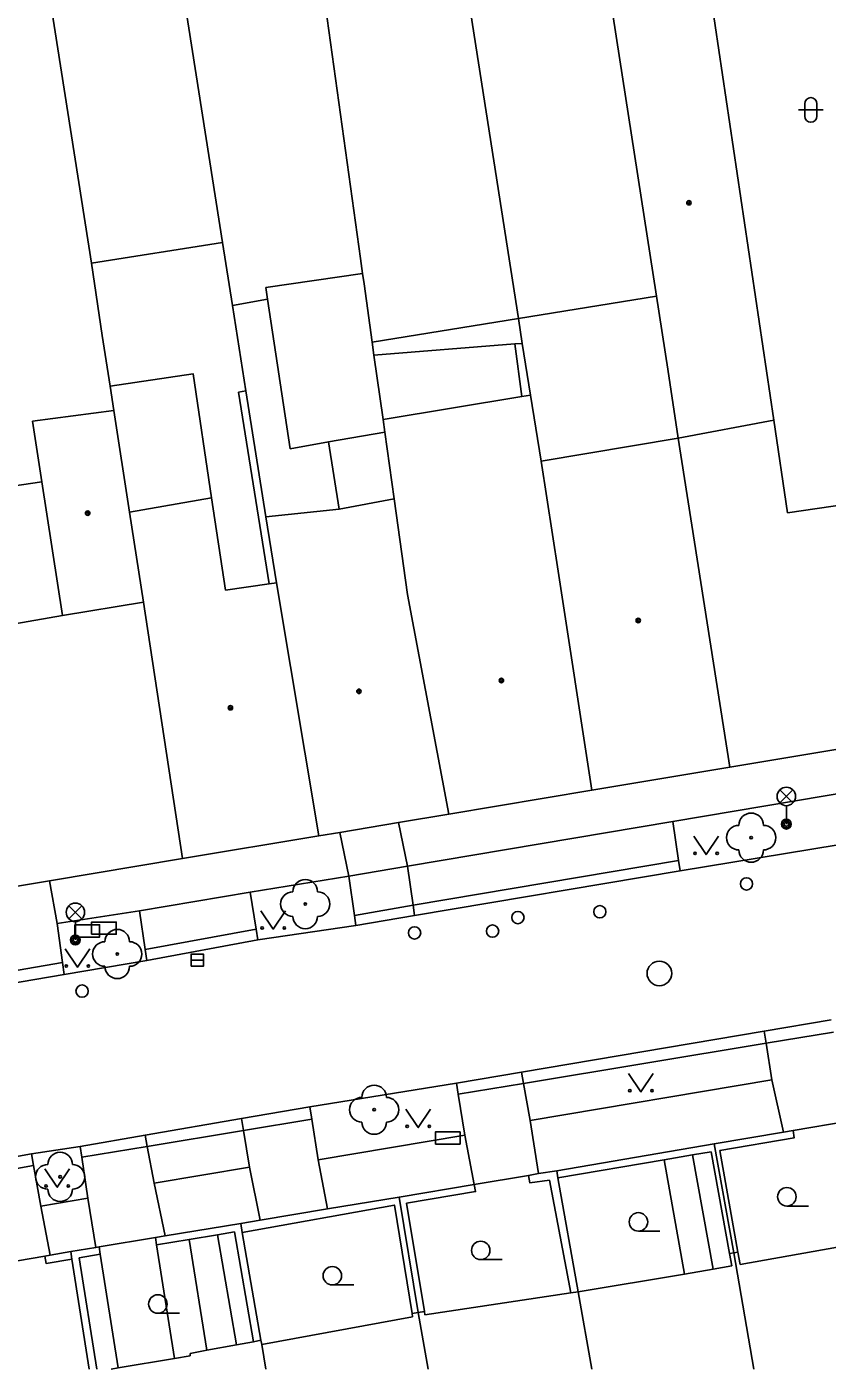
# Model space of a CAD drawing. Extents: x -596229 to -595156, y -1161237 to -1159376.
# Drawn here: x -595559.6 to -595527.1, y -1161235.4 to -1161180.8 of the extents above; entities that cross this region are included whole.
import ezdxf

# ---------------------------------------------------------------- set-up
doc = ezdxf.new("R2010")
doc.units = 0
for name, color, linetype in [('DOP - kresba z DSPS bez souradnic', 7, 'Continuous'), ('DOP - rozhrani ploch obecne', 7, 'Continuous'), ('Level 22', 7, 'Continuous'), ('Level 24', 7, 'Continuous'), ('Level 27', 7, 'Continuous'), ('Level 28', 7, 'Continuous'), ('Level 33', 7, 'Continuous'), ('Level 36', 7, 'Continuous'), ('Level 39', 7, 'Continuous'), ('Specificka linie pasportu komunikaci', 7, 'Continuous'), ('TM - budovy zdene_ betonove - VP', 7, 'Continuous'), ('TM - chodniky - VP', 7, 'Continuous'), ('TM - komunikace - VP', 7, 'Continuous'), ('TM - letecke snimky - pomocna linie', 7, 'Continuous'), ('TM - plot drateny_ kovovy - VP', 7, 'Continuous'), ('TM - podezdivka plotu - VP', 7, 'Continuous'), ('TM - rozhrani mezi zpev. plochami mezi sebou - VP', 7, 'Continuous'), ('TM - rozhrani ploch obecne - VP', 7, 'Continuous'), ('TM - vjezd na pozemek', 7, 'Continuous'), ('TM - vstup do budovy - zdene_ betonove', 7, 'Continuous')]:
    doc.layers.add(name, color=color, linetype=linetype)

msp = doc.modelspace()

# ---------------------------------------------------------------- linework, layer by layer
at = {"layer": 'DOP - kresba z DSPS bez souradnic'}
for points in [[(-595539.53, -1161195.88), (-595539.81, -1161193.74)], [(-595551.04, -1161195.7), (-595550.74, -1161195.65)], [(-595549.8, -1161203.49), (-595551.04, -1161195.7)], [(-595547.38, -1161197.72), (-595546.95, -1161200.45)]]:
    msp.add_lwpolyline(points, dxfattribs=at)
at = {"layer": 'DOP - rozhrani ploch obecne'}
for points in [[(-595539.67, -1161192.7), (-595545.61, -1161154.67)], [(-595551.69, -1161189.62), (-595556.91, -1161156.39)], [(-595557.02, -1161190.46), (-595562.25, -1161157.23)], [(-595546.08, -1161190.27), (-595547.92, -1161177.08)], [(-595557.02, -1161190.46), (-595551.69, -1161189.62)], [(-595551.28, -1161192.17), (-595551.69, -1161189.62)], [(-595556.58, -1161193.4), (-595557.02, -1161190.46)], [(-595546, -1161190.87), (-595546.08, -1161190.27)], [(-595545.94, -1161191.3), (-595546, -1161190.87)], [(-595545.61, -1161193.67), (-595545.94, -1161191.3)], [(-595551.28, -1161192.17), (-595549.86, -1161191.92)], [(-595550.74, -1161195.65), (-595551.28, -1161192.17)], [(-595539.51, -1161193.72), (-595539.67, -1161192.7)], [(-595545.54, -1161194.2), (-595545.61, -1161193.67)], [(-595539.81, -1161193.74), (-595545.54, -1161194.2)], [(-595539.51, -1161193.72), (-595539.81, -1161193.74)], [(-595539.18, -1161195.82), (-595539.51, -1161193.72)], [(-595545.17, -1161196.81), (-595545.54, -1161194.2)], [(-595549.93, -1161200.77), (-595550.74, -1161195.65)]]:
    msp.add_lwpolyline(points, dxfattribs=at)
at = {"layer": 'Level 22'}
for centre in [(-595530.21, -1161213.81), (-595548.33, -1161216.51), (-595555.97, -1161218.54), (-595545.53, -1161224.87), (-595558.29, -1161227.6)]:
    msp.add_circle(centre, 0.05, dxfattribs=at)
for centre, start, end in [((-595530.21, -1161213.31), 0, 180), ((-595530.71, -1161213.81), 90, 270), ((-595529.71, -1161213.81), 270, 90), ((-595530.21, -1161214.31), 180, 0), ((-595548.33, -1161216.01), 0, 180), ((-595548.83, -1161216.51), 90, 270), ((-595547.83, -1161216.51), 270, 90), ((-595548.33, -1161217.01), 180, 0), ((-595555.97, -1161218.04), 0, 180), ((-595556.47, -1161218.54), 90, 270), ((-595555.47, -1161218.54), 270, 90), ((-595555.97, -1161219.04), 180, 0), ((-595545.53, -1161224.37), 0, 180), ((-595546.03, -1161224.87), 90, 270), ((-595545.03, -1161224.87), 270, 90), ((-595545.53, -1161225.37), 180, 0), ((-595558.29, -1161227.1), 0, 180), ((-595558.79, -1161227.6), 90, 270), ((-595557.79, -1161227.6), 270, 90), ((-595558.29, -1161228.1), 180, 0)]:
    msp.add_arc(centre, 0.5, start, end, dxfattribs=at)
at = {"layer": 'Level 24'}
for points in [[(-595557.69, -1161217.85), (-595556.69, -1161217.85), (-595556.69, -1161217.35), (-595557.69, -1161217.35)], [(-595557.01, -1161217.74), (-595556.01, -1161217.74), (-595556.01, -1161217.24), (-595557.01, -1161217.24)], [(-595543.04, -1161226.27), (-595542.04, -1161226.27), (-595542.04, -1161225.77), (-595543.04, -1161225.77)]]:
    msp.add_lwpolyline(points, close=True, dxfattribs=at)
at = {"layer": 'Level 27'}
msp.add_line((-595552.97, -1161218.79), (-595552.47, -1161218.79), dxfattribs=at)
msp.add_lwpolyline([(-595552.97, -1161219.04), (-595552.47, -1161219.04), (-595552.47, -1161218.54), (-595552.97, -1161218.54)], close=True, dxfattribs=at)
msp.add_circle((-595533.94, -1161219.33), 0.5, dxfattribs=at)
at = {"layer": 'Level 28'}
for centre in [(-595530.4, -1161215.69), (-595539.69, -1161217.06), (-595536.36, -1161216.82), (-595543.89, -1161217.68), (-595540.72, -1161217.61), (-595557.4, -1161220.05)]:
    msp.add_circle(centre, 0.25, dxfattribs=at)
at = {"layer": 'Level 33'}
for p, q in [((-595529.045, -1161212.4), (-595528.515, -1161211.87)), ((-595529.045, -1161211.87), (-595528.515, -1161212.4)), ((-595528.78, -1161212.51), (-595528.78, -1161213.26)), ((-595557.935, -1161217.11), (-595557.405, -1161216.58)), ((-595557.935, -1161216.58), (-595557.405, -1161217.11)), ((-595557.67, -1161217.22), (-595557.67, -1161217.97))]:
    msp.add_line(p, q, dxfattribs=at)
for centre, radius in [((-595528.78, -1161212.135), 0.375), ((-595528.78, -1161213.26), 0.2), ((-595528.78, -1161213.26), 0.145), ((-595528.78, -1161213.26), 0.0876), ((-595557.67, -1161216.845), 0.375), ((-595557.67, -1161217.97), 0.2), ((-595557.67, -1161217.97), 0.145), ((-595557.67, -1161217.97), 0.0876)]:
    msp.add_circle(centre, radius, dxfattribs=at)
at = {"layer": 'Level 36'}
for p, q in [((-595528.036, -1161183.976), (-595528.036, -1161184.476)), ((-595527.536, -1161183.976), (-595527.536, -1161184.476)), ((-595528.286, -1161184.226), (-595527.286, -1161184.226)), ((-595528.76, -1161228.785), (-595527.885, -1161228.785)), ((-595534.79, -1161229.805), (-595533.915, -1161229.805)), ((-595541.2, -1161230.965), (-595540.325, -1161230.965)), ((-595547.23, -1161231.995), (-595546.355, -1161231.995)), ((-595554.32, -1161233.145), (-595553.445, -1161233.145))]:
    msp.add_line(p, q, dxfattribs=at)
for points in [[(-595532.54, -1161213.75), (-595532.04, -1161214.5), (-595531.54, -1161213.75)], [(-595550.13, -1161216.78), (-595549.63, -1161217.53), (-595549.13, -1161216.78)], [(-595558.09, -1161218.33), (-595557.59, -1161219.08), (-595557.09, -1161218.33)], [(-595535.19, -1161223.4), (-595534.69, -1161224.15), (-595534.19, -1161223.4)], [(-595544.24, -1161224.85), (-595543.74, -1161225.6), (-595543.24, -1161224.85)], [(-595558.91, -1161227.27), (-595558.41, -1161228.02), (-595557.91, -1161227.27)]]:
    msp.add_lwpolyline(points, dxfattribs=at)
for centre, radius in [((-595532.49, -1161214.45), 0.05), ((-595531.591, -1161214.45), 0.05), ((-595550.08, -1161217.48), 0.05), ((-595549.181, -1161217.48), 0.05), ((-595558.04, -1161219.03), 0.05), ((-595557.141, -1161219.03), 0.05), ((-595535.14, -1161224.1), 0.05), ((-595534.241, -1161224.1), 0.05), ((-595544.19, -1161225.55), 0.05), ((-595543.291, -1161225.55), 0.05), ((-595558.86, -1161227.97), 0.05), ((-595557.961, -1161227.97), 0.05), ((-595528.76, -1161228.41), 0.375), ((-595534.79, -1161229.43), 0.375), ((-595541.2, -1161230.59), 0.375), ((-595547.23, -1161231.62), 0.375), ((-595554.32, -1161232.77), 0.375)]:
    msp.add_circle(centre, radius, dxfattribs=at)
for centre, start, end in [((-595527.786, -1161183.976), 0, 180), ((-595527.786, -1161184.476), 180, 0)]:
    msp.add_arc(centre, 0.25, start, end, dxfattribs=at)
at = {"layer": 'Level 39'}
for centre, radius in [((-595532.74, -1161188), 0.09), ((-595532.74, -1161188), 0.0398), ((-595557.17, -1161200.62), 0.09), ((-595557.17, -1161200.62), 0.0398), ((-595534.8, -1161204.98), 0.09), ((-595534.8, -1161204.98), 0.0398), ((-595540.36, -1161207.42), 0.09), ((-595540.36, -1161207.42), 0.0398), ((-595546.15, -1161207.86), 0.09), ((-595546.15, -1161207.86), 0.0398), ((-595551.37, -1161208.53), 0.09), ((-595551.37, -1161208.53), 0.0398)]:
    msp.add_circle(centre, radius, dxfattribs=at)
at = {"layer": 'Specificka linie pasportu komunikaci'}
for points in [[(-595546.93, -1161213.6), (-595546.56, -1161215.37)], [(-595544.17, -1161214.97), (-595544.54, -1161213.19)], [(-595558.72, -1161215.56), (-595558.41, -1161217.3)], [(-595529.37, -1161223.66), (-595528.9, -1161225.78)], [(-595539.19, -1161225.31), (-595538.85, -1161227.47)], [(-595541.85, -1161225.91), (-595541.46, -1161227.91)], [(-595550.6, -1161227.21), (-595550.16, -1161229.36)], [(-595547.81, -1161226.91), (-595547.42, -1161228.9)], [(-595554.47, -1161227.86), (-595554.02, -1161230)], [(-595559.08, -1161228.79), (-595558.69, -1161230.78)], [(-595557.16, -1161228.47), (-595556.84, -1161230.47)]]:
    msp.add_lwpolyline(points, dxfattribs=at)
at = {"layer": 'TM - budovy zdene_ betonove - VP'}
for points in [[(-595532.42, -1161175.76), (-595529.29, -1161196.84)], [(-595536.45, -1161176.32), (-595534.06, -1161191.79)], [(-595534.06, -1161191.79), (-595533.6, -1161194.77)], [(-595533.6, -1161194.77), (-595533.17, -1161197.57)], [(-595539.53, -1161195.88), (-595545.17, -1161196.81)], [(-595539.18, -1161195.82), (-595539.53, -1161195.88)], [(-595538.75, -1161198.5), (-595539.18, -1161195.82)], [(-595556.11, -1161196.45), (-595559.41, -1161196.88)], [(-595555.47, -1161200.58), (-595556.11, -1161196.45)], [(-595559.03, -1161199.35), (-595559.41, -1161196.88)], [(-595545.17, -1161196.81), (-595545.1, -1161197.32)], [(-595533.17, -1161197.57), (-595529.29, -1161196.84)], [(-595529.29, -1161196.84), (-595528.74, -1161200.6)], [(-595545.1, -1161197.32), (-595544.72, -1161200.03)], [(-595533.17, -1161197.57), (-595538.75, -1161198.5)], [(-595533.17, -1161197.57), (-595531.08, -1161210.95)], [(-595538.05, -1161202.98), (-595538.75, -1161198.5)], [(-595558.19, -1161204.78), (-595559.03, -1161199.35)], [(-595528.74, -1161200.6), (-595523.82, -1161199.89)], [(-595549.93, -1161200.77), (-595546.95, -1161200.45)], [(-595546.95, -1161200.45), (-595544.72, -1161200.03)], [(-595544.17, -1161203.93), (-595544.72, -1161200.03)], [(-595554.9, -1161204.24), (-595555.47, -1161200.58)], [(-595549.5, -1161203.45), (-595549.93, -1161200.77)], [(-595536.69, -1161211.88), (-595538.05, -1161202.98)], [(-595551.57, -1161203.75), (-595549.8, -1161203.49)], [(-595549.8, -1161203.49), (-595549.5, -1161203.45)], [(-595547.78, -1161213.74), (-595549.5, -1161203.45)], [(-595554.9, -1161204.24), (-595558.19, -1161204.78)], [(-595553.32, -1161214.66), (-595554.9, -1161204.24)], [(-595542.5, -1161212.85), (-595544.17, -1161203.93)], [(-595562.93, -1161205.6), (-595558.19, -1161204.78)], [(-595523.28, -1161209.65), (-595531.08, -1161210.95)], [(-595536.69, -1161211.88), (-595531.08, -1161210.95)], [(-595542.5, -1161212.85), (-595536.69, -1161211.88)], [(-595544.54, -1161213.19), (-595542.5, -1161212.85)], [(-595547.78, -1161213.74), (-595546.93, -1161213.6)], [(-595553.32, -1161214.66), (-595547.78, -1161213.74)], [(-595558.72, -1161215.56), (-595553.32, -1161214.66)], [(-595564.18, -1161216.47), (-595558.72, -1161215.56)], [(-595530.66, -1161231.16), (-595524.72, -1161230.11)], [(-595531.09, -1161230.72), (-595530.92, -1161230.69)], [(-595531, -1161231.22), (-595531.09, -1161230.72)], [(-595530.92, -1161230.69), (-595530.75, -1161230.66)], [(-595530.92, -1161230.69), (-595530.097, -1161235.417)], [(-595530.75, -1161230.66), (-595530.66, -1161231.16)], [(-595537.24, -1161232.28), (-595532.92, -1161231.55)], [(-595532.92, -1161231.55), (-595531.76, -1161231.35)], [(-595531.76, -1161231.35), (-595531, -1161231.22)], [(-595543.47, -1161233.21), (-595537.54, -1161232.32)], [(-595537.54, -1161232.32), (-595537.24, -1161232.28)], [(-595536.681, -1161235.417), (-595537.24, -1161232.28)], [(-595543.99, -1161233.16), (-595543.74, -1161233.12)], [(-595543.97, -1161233.29), (-595543.99, -1161233.16)], [(-595543.74, -1161233.12), (-595543.49, -1161233.08)], [(-595543.336, -1161235.417), (-595543.74, -1161233.12)], [(-595543.49, -1161233.08), (-595543.47, -1161233.21)], [(-595550.1, -1161234.41), (-595543.97, -1161233.29)], [(-595551.13, -1161234.43), (-595550.43, -1161234.3)], [(-595550.43, -1161234.3), (-595550.13, -1161234.24)], [(-595550.13, -1161234.24), (-595550.1, -1161234.41)], [(-595553.64, -1161234.99), (-595553, -1161234.88)], [(-595553.01, -1161234.78), (-595552.33, -1161234.65)], [(-595553, -1161234.88), (-595553.01, -1161234.78)], [(-595552.33, -1161234.65), (-595551.13, -1161234.43)], [(-595550.1, -1161234.41), (-595549.928, -1161235.417)], [(-595556.221, -1161235.417), (-595555.93, -1161235.37)], [(-595555.93, -1161235.37), (-595553.64, -1161234.99)]]:
    msp.add_lwpolyline(points, dxfattribs=at)
at = {"layer": 'TM - chodniky - VP'}
for points in [[(-595533.39, -1161213.15), (-595525.91, -1161211.89)], [(-595550.57, -1161216.02), (-595546.56, -1161215.37)], [(-595546.56, -1161215.37), (-595546.33, -1161216.98)], [(-595558.41, -1161217.3), (-595555.06, -1161216.79)], [(-595558.19, -1161218.89), (-595558.41, -1161217.3)], [(-595546.33, -1161216.98), (-595546.27, -1161217.38)], [(-595558.13, -1161219.37), (-595558.19, -1161218.89)], [(-595542.19, -1161223.79), (-595542.12, -1161224.24)], [(-595542.12, -1161224.24), (-595541.85, -1161225.91)], [(-595548.06, -1161225.26), (-595548.14, -1161224.75)], [(-595547.81, -1161226.91), (-595548.06, -1161225.26)], [(-595541.85, -1161225.91), (-595547.81, -1161226.91)], [(-595559.37, -1161227.14), (-595559.45, -1161226.67)], [(-595557.48, -1161226.36), (-595557.41, -1161226.8)], [(-595559.08, -1161228.79), (-595559.37, -1161227.14)], [(-595557.41, -1161226.8), (-595557.16, -1161228.47)], [(-595557.16, -1161228.47), (-595559.08, -1161228.79)]]:
    msp.add_lwpolyline(points, dxfattribs=at)
at = {"layer": 'TM - komunikace - VP'}
for points in [[(-595544.17, -1161214.97), (-595533.39, -1161213.15)], [(-595533.16, -1161214.74), (-595533.39, -1161213.15)], [(-595533.1, -1161215.16), (-595525.61, -1161213.92)], [(-595544.17, -1161214.97), (-595543.95, -1161216.55)], [(-595533.1, -1161215.16), (-595533.16, -1161214.74)], [(-595555.06, -1161216.79), (-595550.57, -1161216.02)], [(-595550.33, -1161217.53), (-595550.57, -1161216.02)], [(-595555.06, -1161216.79), (-595554.83, -1161218.36)], [(-595543.95, -1161216.55), (-595543.89, -1161216.98)], [(-595550.26, -1161217.96), (-595546.27, -1161217.38)], [(-595546.27, -1161217.38), (-595543.89, -1161216.98)], [(-595550.26, -1161217.96), (-595550.33, -1161217.53)], [(-595554.83, -1161218.36), (-595554.77, -1161218.8)], [(-595558.13, -1161219.37), (-595554.77, -1161218.8)], [(-595563.54, -1161220.29), (-595558.13, -1161219.37)], [(-595529.68, -1161221.68), (-595526.96, -1161221.22)], [(-595529.68, -1161221.68), (-595529.6, -1161222.17)], [(-595529.6, -1161222.17), (-595529.37, -1161223.66)], [(-595542.19, -1161223.79), (-595539.54, -1161223.34)], [(-595539.46, -1161223.8), (-595539.54, -1161223.34)], [(-595548.14, -1161224.75), (-595542.19, -1161223.79)], [(-595539.19, -1161225.31), (-595539.46, -1161223.8)], [(-595529.37, -1161223.66), (-595539.19, -1161225.31)], [(-595550.92, -1161225.23), (-595548.14, -1161224.75)], [(-595550.92, -1161225.23), (-595550.84, -1161225.72)], [(-595557.48, -1161226.36), (-595554.84, -1161225.9)], [(-595554.75, -1161226.36), (-595554.84, -1161225.9)], [(-595550.84, -1161225.72), (-595550.6, -1161227.21)], [(-595561.78, -1161227.09), (-595559.45, -1161226.67)], [(-595559.45, -1161226.67), (-595557.48, -1161226.36)], [(-595554.47, -1161227.86), (-595554.75, -1161226.36)], [(-595550.6, -1161227.21), (-595554.47, -1161227.86)]]:
    msp.add_lwpolyline(points, dxfattribs=at)
at = {"layer": 'TM - letecke snimky - pomocna linie'}
for points in [[(-595546, -1161190.87), (-595549.93, -1161191.45), (-595549.86, -1161191.92)], [(-595549.86, -1161191.92), (-595548.94, -1161198), (-595547.38, -1161197.72)], [(-595539.67, -1161192.7), (-595534.06, -1161191.79)], [(-595545.61, -1161193.67), (-595539.67, -1161192.7)], [(-595556.26, -1161195.45), (-595556.58, -1161193.4)], [(-595556.26, -1161195.45), (-595552.89, -1161194.95), (-595552.14, -1161200)], [(-595556.11, -1161196.45), (-595556.26, -1161195.45)], [(-595547.38, -1161197.72), (-595545.1, -1161197.32)], [(-595566.95, -1161200.51), (-595559.03, -1161199.35)], [(-595552.14, -1161200), (-595555.47, -1161200.58)], [(-595552.14, -1161200), (-595551.57, -1161203.75)], [(-595533.75, -1161226.91), (-595532.92, -1161231.55)], [(-595532.59, -1161226.71), (-595531.76, -1161231.35)], [(-595551.9, -1161229.95), (-595551.13, -1161234.43)], [(-595554.37, -1161230.36), (-595553.64, -1161234.99)], [(-595553.05, -1161230.14), (-595552.33, -1161234.65)], [(-595556.66, -1161230.74), (-595555.93, -1161235.37)]]:
    msp.add_lwpolyline(points, dxfattribs=at)
at = {"layer": 'TM - plot drateny_ kovovy - VP'}
for points in [[(-595531.49, -1161226.53), (-595528.46, -1161226.01), (-595528.51, -1161225.71)], [(-595532.59, -1161226.71), (-595531.83, -1161226.58)], [(-595531.83, -1161226.58), (-595531.09, -1161230.72)], [(-595530.75, -1161230.66), (-595531.49, -1161226.53)], [(-595538.06, -1161227.64), (-595533.75, -1161226.91)], [(-595533.75, -1161226.91), (-595532.59, -1161226.71)], [(-595539.26, -1161227.54), (-595539.21, -1161227.84), (-595538.41, -1161227.74)], [(-595538.41, -1161227.74), (-595537.54, -1161232.32)], [(-595544.22, -1161228.67), (-595541.41, -1161228.2), (-595541.46, -1161227.91)], [(-595550.89, -1161229.86), (-595544.71, -1161228.75), (-595543.99, -1161233.16)], [(-595543.49, -1161233.08), (-595544.22, -1161228.67)], [(-595553.05, -1161230.14), (-595551.9, -1161229.95)], [(-595551.9, -1161229.95), (-595551.2, -1161229.83)], [(-595551.2, -1161229.83), (-595550.43, -1161234.3)], [(-595556.66, -1161230.74), (-595556.7, -1161230.45)], [(-595554.42, -1161230.07), (-595554.37, -1161230.36)], [(-595554.37, -1161230.36), (-595553.05, -1161230.14)], [(-595558.91, -1161230.82), (-595558.86, -1161231.12), (-595557.81, -1161230.94)], [(-595557.52, -1161230.89), (-595556.66, -1161230.74)], [(-595556.805, -1161235.417), (-595557.52, -1161230.89)]]:
    msp.add_lwpolyline(points, dxfattribs=at)
at = {"layer": 'TM - podezdivka plotu - VP'}
for points in [[(-595531.71, -1161226.26), (-595528.9, -1161225.78)], [(-595528.9, -1161225.78), (-595528.51, -1161225.71)], [(-595538.11, -1161227.35), (-595531.71, -1161226.26)], [(-595531.71, -1161226.26), (-595530.92, -1161230.69)], [(-595539.26, -1161227.54), (-595538.85, -1161227.47)], [(-595538.85, -1161227.47), (-595538.11, -1161227.35)], [(-595538.06, -1161227.64), (-595538.11, -1161227.35)], [(-595537.24, -1161232.28), (-595538.06, -1161227.64)], [(-595544.51, -1161228.42), (-595541.46, -1161227.91)], [(-595547.42, -1161228.9), (-595544.51, -1161228.42)], [(-595543.74, -1161233.12), (-595544.51, -1161228.42)], [(-595550.95, -1161229.49), (-595550.16, -1161229.36)], [(-595550.16, -1161229.36), (-595547.42, -1161228.9)], [(-595554.02, -1161230), (-595550.95, -1161229.49)], [(-595550.95, -1161229.49), (-595550.89, -1161229.86)], [(-595550.89, -1161229.86), (-595550.13, -1161234.24)], [(-595557.86, -1161230.64), (-595556.84, -1161230.47)], [(-595556.84, -1161230.47), (-595556.7, -1161230.45)], [(-595554.42, -1161230.07), (-595554.02, -1161230)], [(-595558.91, -1161230.82), (-595558.69, -1161230.78)], [(-595558.69, -1161230.78), (-595557.86, -1161230.64)], [(-595557.86, -1161230.64), (-595557.81, -1161230.94)], [(-595557.81, -1161230.94), (-595557.112, -1161235.417)]]:
    msp.add_lwpolyline(points, dxfattribs=at)
at = {"layer": 'TM - rozhrani mezi zpev. plochami mezi sebou - VP'}
for points in [[(-595546.56, -1161215.37), (-595544.17, -1161214.97)], [(-595533.16, -1161214.74), (-595543.95, -1161216.55)], [(-595543.95, -1161216.55), (-595546.33, -1161216.98)], [(-595554.83, -1161218.36), (-595550.33, -1161217.53)], [(-595563.61, -1161219.82), (-595558.19, -1161218.89)], [(-595526.87, -1161221.72), (-595529.6, -1161222.17)], [(-595539.46, -1161223.8), (-595529.6, -1161222.17)], [(-595539.46, -1161223.8), (-595542.12, -1161224.24)], [(-595548.06, -1161225.26), (-595550.84, -1161225.72)], [(-595554.75, -1161226.36), (-595550.84, -1161225.72)], [(-595554.75, -1161226.36), (-595557.41, -1161226.8)], [(-595559.37, -1161227.14), (-595561.71, -1161227.56)]]:
    msp.add_lwpolyline(points, dxfattribs=at)
at = {"layer": 'TM - rozhrani ploch obecne - VP'}
for points in [[(-595543.89, -1161216.98), (-595533.1, -1161215.16)], [(-595554.77, -1161218.8), (-595550.26, -1161217.96)], [(-595539.54, -1161223.34), (-595529.68, -1161221.68)], [(-595554.84, -1161225.9), (-595550.92, -1161225.23)]]:
    msp.add_lwpolyline(points, dxfattribs=at)
at = {"layer": 'TM - vjezd na pozemek'}
for points in [[(-595526.27, -1161225.33), (-595528.51, -1161225.71)], [(-595539.26, -1161227.54), (-595541.46, -1161227.91)], [(-595554.42, -1161230.07), (-595556.7, -1161230.45)], [(-595558.91, -1161230.82), (-595561.15, -1161231.2)]]:
    msp.add_lwpolyline(points, dxfattribs=at)
at = {"layer": 'TM - vstup do budovy - zdene_ betonove'}
msp.add_lwpolyline([(-595546.93, -1161213.6), (-595544.54, -1161213.19)], dxfattribs=at)

doc.saveas('drawing.dxf')
